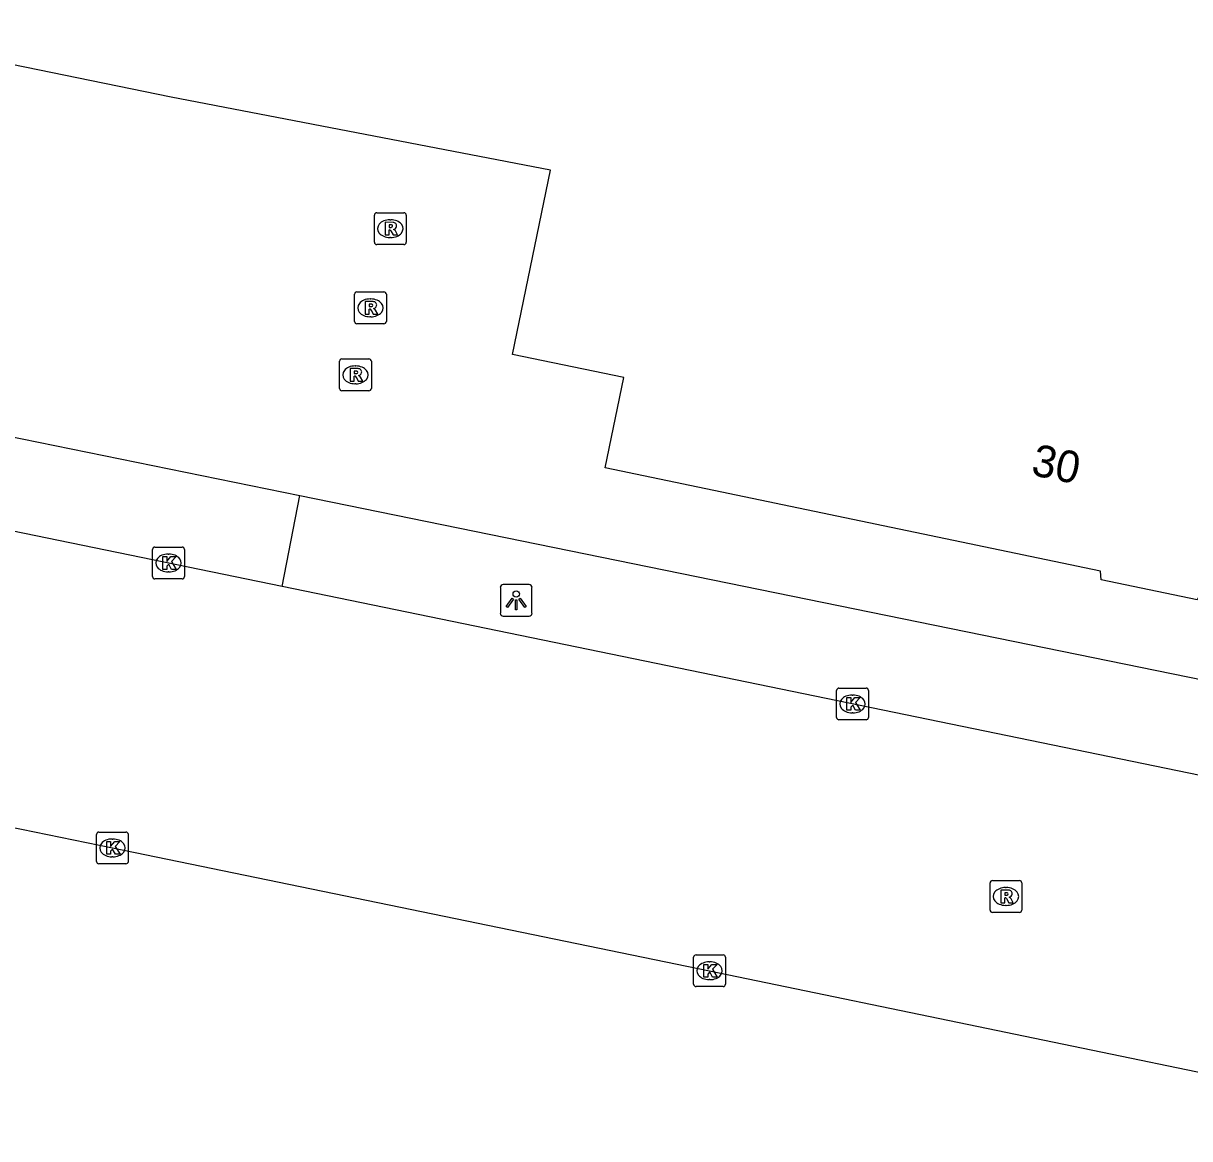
# Model space of a CAD drawing. Extents: x 157692 to 159670, y 381454 to 383289.
# Drawn here: x 158643.12 to 158679.81, y 382308.7 to 382343.78 of the extents above; entities that cross this region are included whole.
import ezdxf

# ---------------------------------------------------------------- set-up
doc = ezdxf.new("R2010")
doc.units = 0
for name, color, linetype in [('IMGEO_Kolk', 7, 'Continuous'), ('IMGEO_Lichtpunt', 7, 'Continuous'), ('IMGEO_Pand', 7, 'Continuous'), ('IMGEO_Pand_nummerreeks', 7, 'Continuous'), ('IMGEO_Rijbaan_lokaal_open', 7, 'Continuous'), ('IMGEO_Rioolput', 7, 'Continuous'), ('IMGEO_Voetpad_open', 7, 'Continuous')]:
    doc.layers.add(name, color=color, linetype=linetype)

msp = doc.modelspace()

# ---------------------------------------------------------------- linework, layer by layer
at = {"layer": 'IMGEO_Kolk'}
for p, q in [((158647.182, 382326.383), (158647.182, 382327.235)), ((158647.257, 382327.309), (158648.109, 382327.309)), ((158647.67, 382327.089), (158647.695, 382327.089)), ((158648.183, 382327.235), (158648.183, 382326.383)), ((158647.693, 382326.529), (158647.668, 382326.529)), ((158648.109, 382326.309), (158647.257, 382326.309)), ((158668.704, 382321.949), (158668.704, 382322.801)), ((158668.779, 382322.875), (158669.631, 382322.875)), ((158669.705, 382322.801), (158669.705, 382321.949)), ((158669.192, 382322.655), (158669.217, 382322.655)), ((158669.215, 382322.095), (158669.19, 382322.095)), ((158669.631, 382321.875), (158668.779, 382321.875)), ((158645.493, 382318.347), (158646.345, 382318.347)), ((158645.418, 382317.421), (158645.418, 382318.273)), ((158645.906, 382318.127), (158645.931, 382318.127)), ((158646.419, 382318.273), (158646.419, 382317.421)), ((158645.929, 382317.567), (158645.904, 382317.567)), ((158646.345, 382317.347), (158645.493, 382317.347)), ((158664.206, 382313.558), (158664.206, 382314.41)), ((158664.281, 382314.484), (158665.133, 382314.484)), ((158664.694, 382314.264), (158664.719, 382314.264)), ((158665.207, 382314.41), (158665.207, 382313.558)), ((158664.717, 382313.704), (158664.692, 382313.704)), ((158665.133, 382313.484), (158664.281, 382313.484))]:
    msp.add_line(p, q, dxfattribs=at)
for points in [[(158647.182, 382326.383), (158647.182, 382327.235)], [(158647.257, 382327.309), (158648.109, 382327.309)], [(158648.183, 382327.235), (158648.183, 382326.383)], [(158647.503, 382327.009), (158647.626, 382327.009), (158647.626, 382326.858), (158647.756, 382327.009), (158647.92, 382327.009), (158647.774, 382326.858), (158647.927, 382326.609), (158647.775, 382326.609), (158647.69, 382326.773), (158647.626, 382326.706), (158647.626, 382326.609), (158647.503, 382326.609), (158647.503, 382327.009)], [(158648.109, 382326.309), (158647.257, 382326.309)], [(158668.704, 382321.949), (158668.704, 382322.801)], [(158668.779, 382322.875), (158669.631, 382322.875)], [(158669.705, 382322.801), (158669.705, 382321.949)], [(158669.025, 382322.575), (158669.148, 382322.575), (158669.148, 382322.424), (158669.278, 382322.575), (158669.442, 382322.575), (158669.296, 382322.424), (158669.449, 382322.175), (158669.297, 382322.175), (158669.212, 382322.339), (158669.148, 382322.272), (158669.148, 382322.175), (158669.025, 382322.175), (158669.025, 382322.575)], [(158669.631, 382321.875), (158668.779, 382321.875)], [(158645.493, 382318.347), (158646.345, 382318.347)], [(158645.418, 382317.421), (158645.418, 382318.273)], [(158645.739, 382318.047), (158645.862, 382318.047), (158645.862, 382317.896), (158645.992, 382318.047), (158646.156, 382318.047), (158646.01, 382317.896), (158646.163, 382317.647), (158646.011, 382317.647), (158645.926, 382317.811), (158645.862, 382317.744), (158645.862, 382317.647), (158645.739, 382317.647), (158645.739, 382318.047)], [(158646.419, 382318.273), (158646.419, 382317.421)], [(158646.345, 382317.347), (158645.493, 382317.347)], [(158664.206, 382313.558), (158664.206, 382314.41)], [(158664.281, 382314.484), (158665.133, 382314.484)], [(158665.207, 382314.41), (158665.207, 382313.558)], [(158664.527, 382314.184), (158664.65, 382314.184), (158664.65, 382314.033), (158664.78, 382314.184), (158664.944, 382314.184), (158664.798, 382314.033), (158664.951, 382313.784), (158664.799, 382313.784), (158664.714, 382313.948), (158664.65, 382313.881), (158664.65, 382313.784), (158664.527, 382313.784), (158664.527, 382314.184)], [(158665.133, 382313.484), (158664.281, 382313.484)]]:
    msp.add_lwpolyline(points, dxfattribs=at)
for centre, start, end in [((158647.259, 382327.233), 91.552, 178.448), ((158647.259, 382327.233), 91.552, 178.448), ((158648.107, 382327.233), 1.552, 88.448), ((158648.107, 382327.233), 1.552, 88.448), ((158647.259, 382326.385), 181.552, 268.448), ((158647.259, 382326.385), 181.552, 268.448), ((158648.107, 382326.385), 271.552, 358.448), ((158648.107, 382326.385), 271.552, 358.448), ((158668.781, 382322.799), 91.552, 178.448), ((158668.781, 382322.799), 91.552, 178.448), ((158669.629, 382322.799), 1.552, 88.448), ((158669.629, 382322.799), 1.552, 88.448), ((158668.781, 382321.951), 181.552, 268.448), ((158668.781, 382321.951), 181.552, 268.448), ((158669.629, 382321.951), 271.552, 358.448), ((158669.629, 382321.951), 271.552, 358.448), ((158645.495, 382318.271), 91.552, 178.448), ((158645.495, 382318.271), 91.552, 178.448), ((158646.343, 382318.271), 1.552, 88.448), ((158646.343, 382318.271), 1.552, 88.448), ((158645.495, 382317.423), 181.552, 268.448), ((158645.495, 382317.423), 181.552, 268.448), ((158646.343, 382317.423), 271.552, 358.448), ((158646.343, 382317.423), 271.552, 358.448), ((158664.283, 382314.408), 91.552, 178.448), ((158664.283, 382314.408), 91.552, 178.448), ((158665.131, 382314.408), 1.552, 88.448), ((158665.131, 382314.408), 1.552, 88.448), ((158664.283, 382313.56), 181.552, 268.448), ((158664.283, 382313.56), 181.552, 268.448), ((158665.131, 382313.56), 271.552, 358.448), ((158665.131, 382313.56), 271.552, 358.448)]:
    msp.add_arc(centre, 0.0765, start, end, dxfattribs=at)
for centre, major_axis, ratio, start_param, end_param in [((158647.669, 382326.809), (-0.387, 0.002), 0.722429, 4.712389, 7.853982), ((158647.694, 382326.809), (-0.39, 0.002), 0.717154, 1.570796, 4.712389), ((158669.191, 382322.375), (-0.387, 0.002), 0.722429, 4.712389, 7.853982), ((158669.216, 382322.375), (-0.39, 0.002), 0.717154, 1.570796, 4.712389), ((158645.905, 382317.847), (-0.387, 0.002), 0.722429, 4.712389, 7.853982), ((158645.93, 382317.847), (-0.39, 0.002), 0.717154, 1.570796, 4.712389), ((158664.693, 382313.984), (-0.387, 0.002), 0.722429, 4.712389, 7.853982), ((158664.718, 382313.984), (-0.39, 0.002), 0.717154, 1.570796, 4.712389)]:
    msp.add_ellipse(centre, major_axis=major_axis, ratio=ratio, start_param=start_param, end_param=end_param, dxfattribs=at)
at = {"layer": 'IMGEO_Lichtpunt'}
for p, q in [((158658.124, 382326.037), (158658.124, 382325.23)), ((158658.124, 382326.037), (158658.124, 382325.23)), ((158659.026, 382326.132), (158658.218, 382326.132)), ((158659.026, 382326.132), (158658.218, 382326.132)), ((158659.12, 382325.23), (158659.12, 382326.037)), ((158659.12, 382325.23), (158659.12, 382326.037)), ((158658.218, 382325.136), (158659.026, 382325.136)), ((158658.218, 382325.136), (158659.026, 382325.136))]:
    msp.add_line(p, q, dxfattribs=at)
for points in [[(158658.498, 382325.701), (158658.537, 382325.673), (158658.349, 382325.411), (158658.311, 382325.438), (158658.498, 382325.701)], [(158658.6, 382325.653), (158658.647, 382325.653), (158658.647, 382325.331), (158658.6, 382325.331), (158658.6, 382325.653)], [(158658.71, 382325.673), (158658.748, 382325.7), (158658.935, 382325.438), (158658.896, 382325.41), (158658.71, 382325.673)]]:
    msp.add_lwpolyline(points, dxfattribs=at)
msp.add_circle((158658.623, 382325.835), 0.0994, dxfattribs=at)
for centre, start, end in [((158658.218, 382326.037), 90, 180), ((158658.218, 382326.037), 90, 180), ((158659.026, 382326.037), 0, 90), ((158659.026, 382326.037), 0, 90), ((158658.218, 382325.23), 180, 270), ((158658.218, 382325.23), 180, 270), ((158659.026, 382325.23), 270, 0), ((158659.026, 382325.23), 270, 360)]:
    msp.add_arc(centre, 0.0946, start, end, dxfattribs=at)
at = {"layer": 'IMGEO_Pand'}
msp.add_lwpolyline([(158691.802, 382326.896), (158689.423, 382327.389), (158688.864, 382324.687), (158680.463, 382326.427), (158680.047, 382325.647), (158677.033, 382326.278), (158677.008, 382326.55), (158661.422, 382329.799), (158662.011, 382332.639), (158658.506, 382333.365), (158659.707, 382339.164), (158647.763, 382341.465), (158636.447, 382343.782)], dxfattribs=at)
at = {"layer": 'IMGEO_Rijbaan_lokaal_open'}
for points in [[(158639.982, 382331.344), (158651.812, 382328.93)], [(158585.369, 382330.295), (158606.304, 382326.032), (158627.099, 382321.705), (158645.918, 382317.846), (158664.706, 382313.983), (158683.357, 382310.127), (158703.229, 382305.989), (158720.558, 382302.454), (158740.076, 382298.433), (158761.28, 382294.05), (158776.976, 382290.837)], [(158651.257, 382326.067), (158651.812, 382328.93)], [(158651.257, 382326.067), (158639.414, 382328.503)], [(158693.337, 382317.409), (158651.257, 382326.067)]]:
    msp.add_lwpolyline(points, dxfattribs=at)
at = {"layer": 'IMGEO_Rioolput'}
for p, q in [((158654.162, 382336.899), (158654.162, 382337.751)), ((158654.237, 382337.825), (158655.089, 382337.825)), ((158655.163, 382337.751), (158655.163, 382336.899)), ((158654.65, 382337.605), (158654.675, 382337.605)), ((158654.673, 382337.045), (158654.648, 382337.045)), ((158655.089, 382336.825), (158654.237, 382336.825)), ((158653.536, 382334.407), (158653.536, 382335.259)), ((158653.611, 382335.333), (158654.463, 382335.333)), ((158654.537, 382335.259), (158654.537, 382334.407)), ((158654.024, 382335.113), (158654.049, 382335.113)), ((158654.047, 382334.553), (158654.022, 382334.553)), ((158654.463, 382334.333), (158653.611, 382334.333)), ((158653.064, 382332.3), (158653.064, 382333.152)), ((158653.139, 382333.226), (158653.991, 382333.226)), ((158653.552, 382333.006), (158653.577, 382333.006)), ((158654.065, 382333.152), (158654.065, 382332.3)), ((158653.991, 382332.226), (158653.139, 382332.226)), ((158653.575, 382332.446), (158653.55, 382332.446)), ((158673.606, 382316.82), (158674.458, 382316.82)), ((158673.531, 382315.894), (158673.531, 382316.746)), ((158674.019, 382316.6), (158674.044, 382316.6)), ((158674.532, 382316.746), (158674.532, 382315.894)), ((158674.458, 382315.82), (158673.606, 382315.82)), ((158674.042, 382316.04), (158674.017, 382316.04))]:
    msp.add_line(p, q, dxfattribs=at)
for points in [[(158654.162, 382336.899), (158654.162, 382337.751)], [(158654.237, 382337.825), (158655.089, 382337.825)], [(158655.163, 382337.751), (158655.163, 382336.899)], [(158654.751, 382337.523), (158654.499, 382337.525), (158654.499, 382337.125)], [(158654.677, 382337.444), (158654.623, 382337.444), (158654.623, 382337.363)], [(158654.623, 382337.363), (158654.675, 382337.363)], [(158654.499, 382337.125), (158654.623, 382337.125), (158654.623, 382337.287), (158654.634, 382337.287)], [(158654.681, 382337.258), (158654.752, 382337.125), (158654.892, 382337.125), (158654.827, 382337.251)], [(158655.089, 382336.825), (158654.237, 382336.825)], [(158653.536, 382334.407), (158653.536, 382335.259)], [(158653.611, 382335.333), (158654.463, 382335.333)], [(158654.537, 382335.259), (158654.537, 382334.407)], [(158654.125, 382335.031), (158653.873, 382335.033), (158653.873, 382334.633)], [(158653.873, 382334.633), (158653.997, 382334.633), (158653.997, 382334.795), (158654.008, 382334.795)], [(158654.051, 382334.952), (158653.997, 382334.952), (158653.997, 382334.871)], [(158653.997, 382334.871), (158654.049, 382334.871)], [(158654.055, 382334.766), (158654.126, 382334.633), (158654.266, 382334.633), (158654.201, 382334.759)], [(158654.463, 382334.333), (158653.611, 382334.333)], [(158653.064, 382332.3), (158653.064, 382333.152)], [(158653.139, 382333.226), (158653.991, 382333.226)], [(158654.065, 382333.152), (158654.065, 382332.3)], [(158653.653, 382332.924), (158653.401, 382332.926), (158653.401, 382332.526)], [(158653.401, 382332.526), (158653.525, 382332.526), (158653.525, 382332.688), (158653.536, 382332.688)], [(158653.579, 382332.845), (158653.525, 382332.845), (158653.525, 382332.764)], [(158653.525, 382332.764), (158653.577, 382332.764)], [(158653.583, 382332.659), (158653.654, 382332.526), (158653.794, 382332.526), (158653.729, 382332.652)], [(158653.991, 382332.226), (158653.139, 382332.226)], [(158673.606, 382316.82), (158674.458, 382316.82)], [(158673.531, 382315.894), (158673.531, 382316.746)], [(158674.12, 382316.518), (158673.868, 382316.52), (158673.868, 382316.12)], [(158674.532, 382316.746), (158674.532, 382315.894)], [(158673.868, 382316.12), (158673.992, 382316.12), (158673.992, 382316.282), (158674.003, 382316.282)], [(158674.046, 382316.439), (158673.992, 382316.439), (158673.992, 382316.358)], [(158673.992, 382316.358), (158674.044, 382316.358)], [(158674.05, 382316.253), (158674.121, 382316.12), (158674.261, 382316.12), (158674.196, 382316.246)], [(158674.458, 382315.82), (158673.606, 382315.82)]]:
    msp.add_lwpolyline(points, dxfattribs=at)
for centre, radius, start, end in [((158654.239, 382337.749), 0.0765, 91.552, 178.448), ((158654.239, 382337.749), 0.0765, 91.552, 178.448), ((158655.087, 382337.749), 0.0765, 1.552, 88.448), ((158655.087, 382337.749), 0.0765, 1.552, 88.448), ((158654.659, 382337.552), 0.19, 274.7715, 282.9687), ((158654.683, 382337.348), 0.0964, 77.0061, 93.1865), ((158654.697, 382337.405), 0.0378, 276.6634, 79.6772), ((158654.75, 382337.413), 0.109, 350.3612, 89.416), ((158654.748, 382337.413), 0.112, 277.5842, 350.9817), ((158654.633, 382337.234), 0.0533, 26.0293, 88.6989), ((158654.732, 382337.198), 0.108, 29.5134, 73.7905), ((158654.239, 382336.901), 0.0765, 181.552, 268.448), ((158654.239, 382336.901), 0.0765, 181.552, 268.448), ((158655.087, 382336.901), 0.0765, 271.552, 358.448), ((158655.087, 382336.901), 0.0765, 271.552, 358.448), ((158653.613, 382335.257), 0.0765, 91.552, 178.448), ((158653.613, 382335.257), 0.0765, 91.552, 178.448), ((158654.461, 382335.257), 0.0765, 1.552, 88.448), ((158654.461, 382335.257), 0.0765, 1.552, 88.448), ((158654.007, 382334.742), 0.0533, 26.0293, 88.6989), ((158654.033, 382335.06), 0.19, 274.7715, 282.9687), ((158654.057, 382334.856), 0.0964, 77.0061, 93.1865), ((158654.071, 382334.913), 0.0378, 276.6634, 79.6772), ((158654.124, 382334.921), 0.109, 350.3612, 89.416), ((158654.122, 382334.921), 0.112, 277.5842, 350.9817), ((158654.106, 382334.706), 0.108, 29.5134, 73.7905), ((158653.613, 382334.409), 0.0765, 181.552, 268.448), ((158653.613, 382334.409), 0.0765, 181.552, 268.448), ((158654.461, 382334.409), 0.0765, 271.552, 358.448), ((158654.461, 382334.409), 0.0765, 271.552, 358.448), ((158653.141, 382333.15), 0.0765, 91.552, 178.448), ((158653.141, 382333.15), 0.0765, 91.552, 178.448), ((158653.989, 382333.15), 0.0765, 1.552, 88.448), ((158653.989, 382333.15), 0.0765, 1.552, 88.448), ((158653.535, 382332.635), 0.0533, 26.0293, 88.6989), ((158653.561, 382332.953), 0.19, 274.7715, 282.9687), ((158653.585, 382332.749), 0.0964, 77.0061, 93.1865), ((158653.599, 382332.806), 0.0378, 276.6634, 79.6772), ((158653.652, 382332.814), 0.109, 350.3612, 89.416), ((158653.65, 382332.814), 0.112, 277.5842, 350.9817), ((158653.634, 382332.599), 0.108, 29.5134, 73.7905), ((158653.141, 382332.302), 0.0765, 181.552, 268.448), ((158653.141, 382332.302), 0.0765, 181.552, 268.448), ((158653.989, 382332.302), 0.0765, 271.552, 358.448), ((158653.989, 382332.302), 0.0765, 271.552, 358.448), ((158673.608, 382316.744), 0.0765, 91.552, 178.448), ((158673.608, 382316.744), 0.0765, 91.552, 178.448), ((158674.456, 382316.744), 0.0765, 1.552, 88.448), ((158674.456, 382316.744), 0.0765, 1.552, 88.448), ((158674.119, 382316.408), 0.109, 350.3612, 89.416), ((158674.002, 382316.229), 0.0533, 26.0293, 88.6989), ((158674.028, 382316.547), 0.19, 274.7715, 282.9687), ((158674.052, 382316.343), 0.0964, 77.0061, 93.1865), ((158674.066, 382316.4), 0.0378, 276.6634, 79.6772), ((158674.117, 382316.408), 0.112, 277.5842, 350.9817), ((158674.101, 382316.193), 0.108, 29.5134, 73.7905), ((158673.608, 382315.896), 0.0765, 181.552, 268.448), ((158673.608, 382315.896), 0.0765, 181.552, 268.448), ((158674.456, 382315.896), 0.0765, 271.552, 358.448), ((158674.456, 382315.896), 0.0765, 271.552, 358.448)]:
    msp.add_arc(centre, radius, start, end, dxfattribs=at)
for centre, major_axis, ratio, start_param, end_param in [((158654.649, 382337.325), (-0.387, 0.002), 0.722429, 4.712389, 7.853982), ((158654.674, 382337.325), (-0.39, 0.002), 0.717154, 1.570796, 4.712389), ((158654.023, 382334.833), (-0.387, 0.002), 0.722429, 4.712389, 7.853982), ((158654.048, 382334.833), (-0.39, 0.002), 0.717154, 1.570796, 4.712389), ((158653.551, 382332.726), (-0.387, 0.002), 0.722429, 4.712389, 7.853982), ((158653.576, 382332.726), (-0.39, 0.002), 0.717154, 1.570796, 4.712389), ((158674.018, 382316.32), (-0.387, 0.002), 0.722429, 4.712389, 7.853982), ((158674.043, 382316.32), (-0.39, 0.002), 0.717154, 1.570796, 4.712389)]:
    msp.add_ellipse(centre, major_axis=major_axis, ratio=ratio, start_param=start_param, end_param=end_param, dxfattribs=at)
at = {"layer": 'IMGEO_Voetpad_open'}
msp.add_lwpolyline([(158651.812, 382328.93), (158690.748, 382320.985)], dxfattribs=at)

# ---------------------------------------------------------------- texts
at = {"layer": 'IMGEO_Pand_nummerreeks'}
msp.add_text('30', height=1, rotation=348.225, dxfattribs=at).set_placement((158674.79, 382329.586))

doc.saveas('drawing.dxf')
